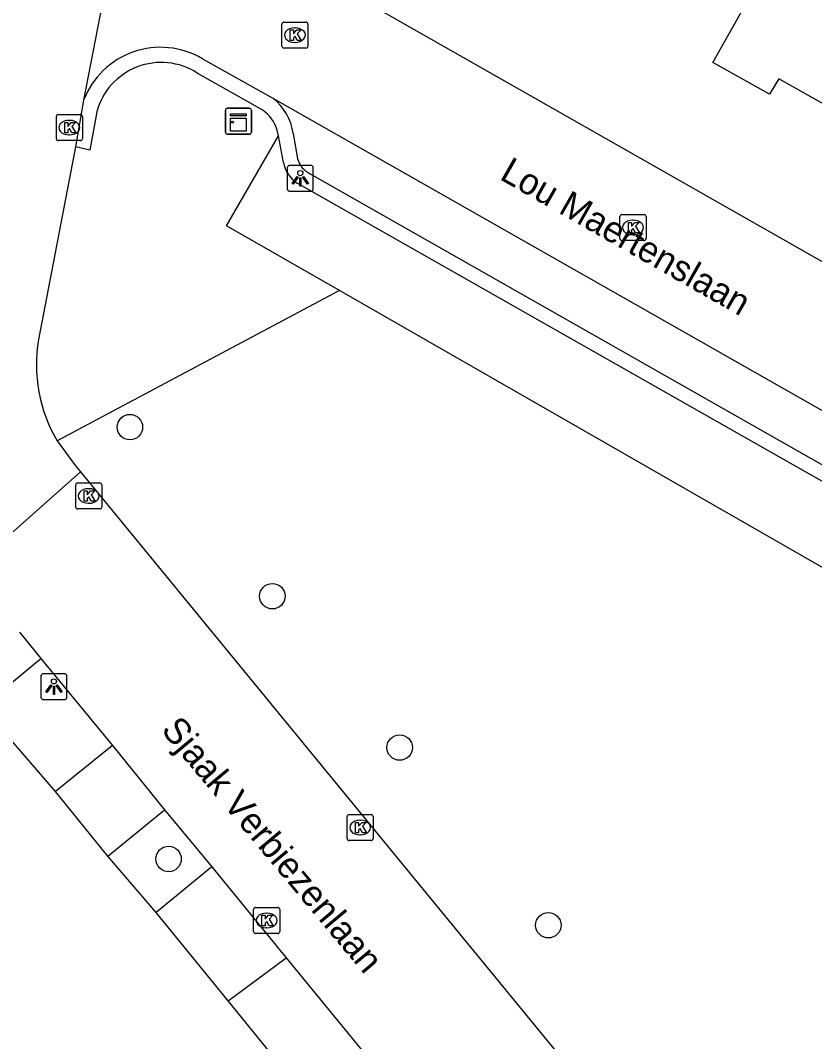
# Model space of a CAD drawing. Extents: x 157321 to 158827, y 386650 to 388532.
# Drawn here: x 158050.96 to 158081.48, y 387310.87 to 387350.13 of the extents above; entities that cross this region are included whole.
import ezdxf

# ---------------------------------------------------------------- set-up
doc = ezdxf.new("R2010")
doc.units = 0
for name, color, linetype in [('IMGEO_Berm_groen', 7, 'Continuous'), ('IMGEO_Boom', 7, 'Continuous'), ('IMGEO_Groenvoorziening', 7, 'Continuous'), ('IMGEO_Kast', 7, 'Continuous'), ('IMGEO_Kolk', 7, 'Continuous'), ('IMGEO_Lichtpunt', 7, 'Continuous'), ('IMGEO_Openbare_ruimte_label', 7, 'Continuous'), ('IMGEO_Pand', 7, 'Continuous'), ('IMGEO_Parkeervlak_open', 7, 'Continuous'), ('IMGEO_Rijbaan_lokaal_gesloten', 7, 'Continuous'), ('IMGEO_Rijbaan_lokaal_open', 7, 'Continuous'), ('IMGEO_Verkeerseiland_open', 7, 'Continuous'), ('IMGEO_Voetpad_open', 7, 'Continuous')]:
    doc.layers.add(name, color=color, linetype=linetype)

msp = doc.modelspace()

# ---------------------------------------------------------------- linework, layer by layer
at = {"layer": 'IMGEO_Berm_groen'}
for points in [[(158063.222, 387339.746), (158052.367, 387333.974)], [(158097.259, 387320.212), (158063.222, 387339.746)]]:
    msp.add_lwpolyline(points, dxfattribs=at)
at = {"layer": 'IMGEO_Boom'}
for centre in [(158055.166, 387334.497), (158060.642, 387327.996), (158065.535, 387322.175), (158056.653, 387317.894), (158071.248, 387315.345)]:
    msp.add_circle(centre, 0.489, dxfattribs=at)
at = {"layer": 'IMGEO_Groenvoorziening'}
for points in [[(158063.222, 387339.746), (158058.885, 387342.235), (158060.871, 387345.695)], [(158052.305, 387320.486), (158049.484, 387323.747)], [(158056.17, 387315.831), (158054.319, 387318.006)], [(158068.048, 387301.229), (158058.942, 387312.444)]]:
    msp.add_lwpolyline(points, dxfattribs=at)
at = {"layer": 'IMGEO_Kast'}
for p, q in [((158058.91, 387346.756), (158059.751, 387346.756)), ((158059.751, 387346.756), (158058.91, 387346.756)), ((158058.835, 387345.831), (158058.835, 387346.672)), ((158058.835, 387346.672), (158058.835, 387345.831)), ((158059.835, 387346.681), (158059.835, 387345.84)), ((158059.835, 387345.84), (158059.835, 387346.681)), ((158059.76, 387345.756), (158058.919, 387345.756)), ((158058.919, 387345.756), (158059.76, 387345.756))]:
    msp.add_line(p, q, dxfattribs=at)
for points in [[(158059.03, 387346.546), (158059.63, 387346.546), (158059.63, 387346.461), (158059.03, 387346.461), (158059.03, 387346.546)], [(158059.03, 387346.371), (158059.63, 387346.371), (158059.63, 387345.882), (158059.03, 387345.882), (158059.03, 387346.371)]]:
    msp.add_lwpolyline(points, dxfattribs=at)
msp.add_circle((158059.114, 387346.22), 0.0377, dxfattribs=at)
for centre, start, end in [((158058.913, 387346.678), 92.4484, 184.2845), ((158058.913, 387346.678), 92.4484, 184.2845), ((158059.757, 387346.678), 2.4484, 94.2845), ((158059.757, 387346.678), 2.4484, 94.2845), ((158058.913, 387345.834), 182.4484, 274.2845), ((158058.913, 387345.834), 182.4484, 274.2845), ((158059.757, 387345.834), 272.4484, 4.2845), ((158059.757, 387345.834), 272.4484, 4.2845)]:
    msp.add_arc(centre, 0.0779, start, end, dxfattribs=at)
at = {"layer": 'IMGEO_Kolk'}
for p, q in [((158061.007, 387349.142), (158061.007, 387349.994)), ((158061.082, 387350.068), (158061.934, 387350.068)), ((158062.008, 387349.994), (158062.008, 387349.142)), ((158061.495, 387349.848), (158061.52, 387349.848)), ((158061.934, 387349.068), (158061.082, 387349.068)), ((158061.518, 387349.288), (158061.493, 387349.288)), ((158052.339, 387345.586), (158052.339, 387346.438)), ((158052.414, 387346.512), (158053.266, 387346.512)), ((158053.34, 387346.438), (158053.34, 387345.586)), ((158052.827, 387346.292), (158052.852, 387346.292)), ((158052.85, 387345.732), (158052.825, 387345.732)), ((158053.266, 387345.512), (158052.414, 387345.512)), ((158074.002, 387341.744), (158074.002, 387342.596)), ((158074.077, 387342.67), (158074.929, 387342.67)), ((158074.49, 387342.45), (158074.515, 387342.45)), ((158075.003, 387342.596), (158075.003, 387341.744)), ((158074.929, 387341.67), (158074.077, 387341.67)), ((158074.513, 387341.89), (158074.488, 387341.89)), ((158053.083, 387331.424), (158053.083, 387332.276)), ((158053.158, 387332.35), (158054.01, 387332.35)), ((158054.084, 387332.276), (158054.084, 387331.424)), ((158053.571, 387332.13), (158053.596, 387332.13)), ((158053.594, 387331.57), (158053.569, 387331.57)), ((158054.01, 387331.35), (158053.158, 387331.35)), ((158063.513, 387318.675), (158063.513, 387319.527)), ((158063.588, 387319.601), (158064.44, 387319.601)), ((158064.001, 387319.381), (158064.026, 387319.381)), ((158064.514, 387319.527), (158064.514, 387318.675)), ((158064.44, 387318.601), (158063.588, 387318.601)), ((158064.024, 387318.821), (158063.999, 387318.821)), ((158059.922, 387315.102), (158059.922, 387315.954)), ((158059.997, 387316.028), (158060.849, 387316.028)), ((158060.41, 387315.808), (158060.435, 387315.808)), ((158060.923, 387315.954), (158060.923, 387315.102)), ((158060.849, 387315.028), (158059.997, 387315.028)), ((158060.433, 387315.248), (158060.408, 387315.248))]:
    msp.add_line(p, q, dxfattribs=at)
for points in [[(158061.007, 387349.142), (158061.007, 387349.994)], [(158061.082, 387350.068), (158061.934, 387350.068)], [(158062.008, 387349.994), (158062.008, 387349.142)], [(158061.328, 387349.768), (158061.451, 387349.768), (158061.451, 387349.617), (158061.581, 387349.768), (158061.745, 387349.768), (158061.599, 387349.617), (158061.752, 387349.368), (158061.6, 387349.368), (158061.515, 387349.532), (158061.451, 387349.465), (158061.451, 387349.368), (158061.328, 387349.368), (158061.328, 387349.768)], [(158061.934, 387349.068), (158061.082, 387349.068)], [(158052.339, 387345.586), (158052.339, 387346.438)], [(158052.414, 387346.512), (158053.266, 387346.512)], [(158053.34, 387346.438), (158053.34, 387345.586)], [(158052.66, 387346.212), (158052.783, 387346.212), (158052.783, 387346.061), (158052.913, 387346.212), (158053.077, 387346.212), (158052.931, 387346.061), (158053.084, 387345.812), (158052.932, 387345.812), (158052.847, 387345.976), (158052.783, 387345.909), (158052.783, 387345.812), (158052.66, 387345.812), (158052.66, 387346.212)], [(158053.266, 387345.512), (158052.414, 387345.512)], [(158074.002, 387341.744), (158074.002, 387342.596)], [(158074.077, 387342.67), (158074.929, 387342.67)], [(158075.003, 387342.596), (158075.003, 387341.744)], [(158074.323, 387342.37), (158074.446, 387342.37), (158074.446, 387342.219), (158074.576, 387342.37), (158074.74, 387342.37), (158074.594, 387342.219), (158074.747, 387341.97), (158074.595, 387341.97), (158074.51, 387342.134), (158074.446, 387342.067), (158074.446, 387341.97), (158074.323, 387341.97), (158074.323, 387342.37)], [(158074.929, 387341.67), (158074.077, 387341.67)], [(158053.083, 387331.424), (158053.083, 387332.276)], [(158053.158, 387332.35), (158054.01, 387332.35)], [(158054.084, 387332.276), (158054.084, 387331.424)], [(158053.404, 387332.05), (158053.527, 387332.05), (158053.527, 387331.899), (158053.657, 387332.05), (158053.821, 387332.05), (158053.675, 387331.899), (158053.828, 387331.65), (158053.676, 387331.65), (158053.591, 387331.814), (158053.527, 387331.747), (158053.527, 387331.65), (158053.404, 387331.65), (158053.404, 387332.05)], [(158054.01, 387331.35), (158053.158, 387331.35)], [(158063.513, 387318.675), (158063.513, 387319.527)], [(158063.588, 387319.601), (158064.44, 387319.601)], [(158063.834, 387319.301), (158063.957, 387319.301), (158063.957, 387319.15), (158064.087, 387319.301), (158064.251, 387319.301), (158064.105, 387319.15), (158064.258, 387318.901), (158064.106, 387318.901), (158064.021, 387319.065), (158063.957, 387318.998), (158063.957, 387318.901), (158063.834, 387318.901), (158063.834, 387319.301)], [(158064.514, 387319.527), (158064.514, 387318.675)], [(158064.44, 387318.601), (158063.588, 387318.601)], [(158059.922, 387315.102), (158059.922, 387315.954)], [(158059.997, 387316.028), (158060.849, 387316.028)], [(158060.243, 387315.728), (158060.366, 387315.728), (158060.366, 387315.577), (158060.496, 387315.728), (158060.66, 387315.728), (158060.514, 387315.577), (158060.667, 387315.328), (158060.515, 387315.328), (158060.43, 387315.492), (158060.366, 387315.425), (158060.366, 387315.328), (158060.243, 387315.328), (158060.243, 387315.728)], [(158060.923, 387315.954), (158060.923, 387315.102)], [(158060.849, 387315.028), (158059.997, 387315.028)]]:
    msp.add_lwpolyline(points, dxfattribs=at)
for centre, start, end in [((158061.084, 387349.992), 91.552, 178.448), ((158061.084, 387349.992), 91.552, 178.448), ((158061.932, 387349.992), 1.552, 88.448), ((158061.932, 387349.992), 1.552, 88.448), ((158061.084, 387349.144), 181.552, 268.448), ((158061.084, 387349.144), 181.552, 268.448), ((158061.932, 387349.144), 271.552, 358.448), ((158061.932, 387349.144), 271.552, 358.448), ((158052.416, 387346.436), 91.552, 178.448), ((158052.416, 387346.436), 91.552, 178.448), ((158053.264, 387346.436), 1.552, 88.448), ((158053.264, 387346.436), 1.552, 88.448), ((158052.416, 387345.588), 181.552, 268.448), ((158052.416, 387345.588), 181.552, 268.448), ((158053.264, 387345.588), 271.552, 358.448), ((158053.264, 387345.588), 271.552, 358.448), ((158074.079, 387342.594), 91.552, 178.448), ((158074.079, 387342.594), 91.552, 178.448), ((158074.927, 387342.594), 1.552, 88.448), ((158074.927, 387342.594), 1.552, 88.448), ((158074.079, 387341.746), 181.552, 268.448), ((158074.079, 387341.746), 181.552, 268.448), ((158074.927, 387341.746), 271.552, 358.448), ((158074.927, 387341.746), 271.552, 358.448), ((158053.16, 387332.274), 91.552, 178.448), ((158053.16, 387332.274), 91.552, 178.448), ((158054.008, 387332.274), 1.552, 88.448), ((158054.008, 387332.274), 1.552, 88.448), ((158053.16, 387331.426), 181.552, 268.448), ((158053.16, 387331.426), 181.552, 268.448), ((158054.008, 387331.426), 271.552, 358.448), ((158054.008, 387331.426), 271.552, 358.448), ((158063.59, 387319.525), 91.552, 178.448), ((158063.59, 387319.525), 91.552, 178.448), ((158064.438, 387319.525), 1.552, 88.448), ((158064.438, 387319.525), 1.552, 88.448), ((158063.59, 387318.677), 181.552, 268.448), ((158063.59, 387318.677), 181.552, 268.448), ((158064.438, 387318.677), 271.552, 358.448), ((158064.438, 387318.677), 271.552, 358.448), ((158059.999, 387315.952), 91.552, 178.448), ((158059.999, 387315.952), 91.552, 178.448), ((158060.847, 387315.952), 1.552, 88.448), ((158060.847, 387315.952), 1.552, 88.448), ((158059.999, 387315.104), 181.552, 268.448), ((158059.999, 387315.104), 181.552, 268.448), ((158060.847, 387315.104), 271.552, 358.448), ((158060.847, 387315.104), 271.552, 358.448)]:
    msp.add_arc(centre, 0.0765, start, end, dxfattribs=at)
for centre, major_axis, ratio, start_param, end_param in [((158061.494, 387349.568), (-0.387, 0.002), 0.722429, 4.712389, 7.853982), ((158061.519, 387349.568), (-0.39, 0.002), 0.717154, 1.570796, 4.712389), ((158052.826, 387346.012), (-0.387, 0.002), 0.722429, 4.712389, 7.853982), ((158052.851, 387346.012), (-0.39, 0.002), 0.717154, 1.570796, 4.712389), ((158074.489, 387342.17), (-0.387, 0.002), 0.722429, 4.712389, 7.853982), ((158074.514, 387342.17), (-0.39, 0.002), 0.717154, 1.570796, 4.712389), ((158053.57, 387331.85), (-0.387, 0.002), 0.722429, 4.712389, 7.853982), ((158053.595, 387331.85), (-0.39, 0.002), 0.717154, 1.570796, 4.712389), ((158064, 387319.101), (-0.387, 0.002), 0.722429, 4.712389, 7.853982), ((158064.025, 387319.101), (-0.39, 0.002), 0.717154, 1.570796, 4.712389), ((158060.409, 387315.528), (-0.387, 0.002), 0.722429, 4.712389, 7.853982), ((158060.434, 387315.528), (-0.39, 0.002), 0.717154, 1.570796, 4.712389)]:
    msp.add_ellipse(centre, major_axis=major_axis, ratio=ratio, start_param=start_param, end_param=end_param, dxfattribs=at)
at = {"layer": 'IMGEO_Lichtpunt'}
for p, q in [((158061.216, 387344.466), (158061.216, 387343.659)), ((158061.216, 387344.466), (158061.216, 387343.659)), ((158062.118, 387344.561), (158061.31, 387344.561)), ((158062.118, 387344.561), (158061.31, 387344.561)), ((158062.212, 387343.659), (158062.212, 387344.466)), ((158062.212, 387343.659), (158062.212, 387344.466)), ((158061.31, 387343.565), (158062.118, 387343.565)), ((158061.31, 387343.565), (158062.118, 387343.565)), ((158051.748, 387324.922), (158051.748, 387324.115)), ((158051.748, 387324.922), (158051.748, 387324.115)), ((158052.65, 387325.017), (158051.842, 387325.017)), ((158052.65, 387325.017), (158051.842, 387325.017)), ((158052.744, 387324.115), (158052.744, 387324.922)), ((158052.744, 387324.115), (158052.744, 387324.922)), ((158051.842, 387324.021), (158052.65, 387324.021)), ((158051.842, 387324.021), (158052.65, 387324.021))]:
    msp.add_line(p, q, dxfattribs=at)
for points in [[(158061.59, 387344.13), (158061.629, 387344.102), (158061.441, 387343.84), (158061.403, 387343.867), (158061.59, 387344.13)], [(158061.692, 387344.082), (158061.739, 387344.082), (158061.739, 387343.76), (158061.692, 387343.76), (158061.692, 387344.082)], [(158061.802, 387344.102), (158061.84, 387344.129), (158062.027, 387343.867), (158061.988, 387343.839), (158061.802, 387344.102)], [(158052.122, 387324.586), (158052.161, 387324.558), (158051.973, 387324.296), (158051.935, 387324.323), (158052.122, 387324.586)], [(158052.224, 387324.538), (158052.271, 387324.538), (158052.271, 387324.216), (158052.224, 387324.216), (158052.224, 387324.538)], [(158052.334, 387324.558), (158052.372, 387324.585), (158052.559, 387324.323), (158052.52, 387324.295), (158052.334, 387324.558)]]:
    msp.add_lwpolyline(points, dxfattribs=at)
for centre in [(158061.715, 387344.264), (158052.247, 387324.72)]:
    msp.add_circle(centre, 0.0994, dxfattribs=at)
for centre, start, end in [((158061.31, 387344.466), 90, 180), ((158061.31, 387344.466), 90, 180), ((158062.118, 387344.466), 0, 90), ((158062.118, 387344.466), 0, 90), ((158061.31, 387343.659), 180, 270), ((158061.31, 387343.659), 180, 270), ((158062.118, 387343.659), 270, 0), ((158062.118, 387343.659), 270, 360), ((158051.842, 387324.922), 90, 180), ((158051.842, 387324.922), 90, 180), ((158052.65, 387324.922), 0, 90), ((158052.65, 387324.922), 0, 90), ((158051.842, 387324.115), 180, 270), ((158051.842, 387324.115), 180, 270), ((158052.65, 387324.115), 270, 0), ((158052.65, 387324.115), 270, 360)]:
    msp.add_arc(centre, 0.0946, start, end, dxfattribs=at)
at = {"layer": 'IMGEO_Pand'}
msp.add_lwpolyline([(158080.786, 387362.225), (158087.909, 387358.163), (158085.802, 387354.456), (158091.353, 387351.3), (158089.276, 387347.643), (158088.605, 387346.462), (158089.171, 387346.142), (158088.152, 387344.356), (158087.593, 387344.654), (158086.804, 387343.297), (158082.898, 387345.51), (158083.24, 387346.122), (158080.108, 387347.883), (158079.754, 387347.303), (158077.574, 387348.521), (158078.803, 387350.701), (158075.34, 387352.66), (158077.814, 387357.006), (158080.786, 387362.225)], dxfattribs=at)
at = {"layer": 'IMGEO_Parkeervlak_open'}
for points in [[(158061.436, 387345.785), (158061.608, 387344.809)], [(158062.098, 387344.236), (158096.09, 387324.905)]]:
    msp.add_lwpolyline(points, dxfattribs=at)
for centre, radius, start, end in [((158059.429, 387345.535), 2.022, 7.0988, 52.618), ((158062.493, 387345.07), 0.923, 196.4326, 244.6381)]:
    msp.add_arc(centre, radius, start, end, dxfattribs=at)
at = {"layer": 'IMGEO_Rijbaan_lokaal_gesloten'}
for points in [[(158055.272, 387356.77), (158053.388, 387347.062)], [(158053.388, 387347.062), (158053.073, 387345.276)], [(158053.073, 387345.276), (158051.658, 387337.867)], [(158052.367, 387333.974), (158053.072, 387333.013), (158053.267, 387332.775)], [(158053.267, 387332.775), (158048.972, 387328.966)], [(158053.267, 387332.775), (158078.668, 387301.8)], [(158050.92, 387326.612), (158051.738, 387325.606)], [(158051.738, 387325.606), (158054.492, 387322.256)], [(158054.492, 387322.256), (158056.501, 387319.782)], [(158056.501, 387319.782), (158058.318, 387317.587)], [(158058.318, 387317.587), (158061.176, 387314.091)], [(158061.176, 387314.091), (158070.293, 387302.96)]]:
    msp.add_lwpolyline(points, dxfattribs=at)
msp.add_arc((158057.356, 387336.894), 5.781, 170.3063, 210.3371, dxfattribs=at)
at = {"layer": 'IMGEO_Rijbaan_lokaal_open'}
for points in [[(158056.087, 387356.64), (158055.754, 387355.68), (158101.977, 387329.366)], [(158057.952, 387348.658), (158060.657, 387347.142)], [(158060.657, 387347.142), (158099.355, 387325.14)]]:
    msp.add_lwpolyline(points, dxfattribs=at)
msp.add_arc((158056.34, 387345.945), 3.156, 59.28, 159.2687, dxfattribs=at)
at = {"layer": 'IMGEO_Verkeerseiland_open'}
for points in [[(158060.27, 387346.685), (158057.757, 387348.112)], [(158053.889, 387346.614), (158053.62, 387345.14), (158053.073, 387345.276)], [(158060.871, 387345.695), (158060.828, 387345.913)], [(158061.07, 387344.677), (158060.871, 387345.695)], [(158095.839, 387324.424), (158061.593, 387343.879)]]:
    msp.add_lwpolyline(points, dxfattribs=at)
for centre, radius, start, end in [((158056.371, 387345.947), 2.57, 57.3774, 164.9634), ((158059.436, 387345.494), 1.454, 16.7397, 54.979), ((158062.27, 387344.893), 1.219, 190.2038, 236.277)]:
    msp.add_arc(centre, radius, start, end, dxfattribs=at)
at = {"layer": 'IMGEO_Voetpad_open'}
for points in [[(158049.484, 387323.747), (158051.738, 387325.606)], [(158054.492, 387322.256), (158052.305, 387320.486)], [(158054.319, 387318.006), (158052.305, 387320.486)], [(158054.319, 387318.006), (158056.501, 387319.782)], [(158058.318, 387317.587), (158056.17, 387315.831)], [(158058.942, 387312.444), (158056.17, 387315.831)], [(158058.942, 387312.444), (158061.176, 387314.091)]]:
    msp.add_lwpolyline(points, dxfattribs=at)

# ---------------------------------------------------------------- texts
at = {"layer": 'IMGEO_Openbare_ruimte_label'}
for s, rotation, p in [('Lou Maertenslaan', 330.3333, (158069.335, 387344.049)), ('Sjaak Verbiezenlaan', 309.8863, (158056.332, 387322.835))]:
    msp.add_text(s, height=1, rotation=rotation, dxfattribs=at).set_placement(p)

doc.saveas('drawing.dxf')
